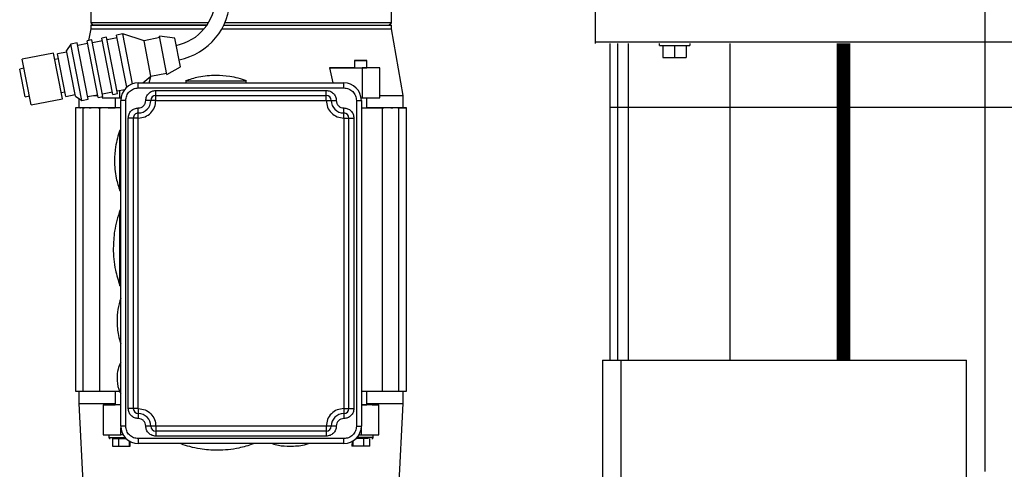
# Model space of a CAD drawing. Header units: inches. Extents: x 170 to 312, y 215 to 248.
# Tile 294 of 387: x 250.311 to 251.278, y 243.295 to 243.736. Entities that reach past the tile are written whole.
import ezdxf

# ---------------------------------------------------------------- set-up
doc = ezdxf.new("R2010")
doc.units = ezdxf.units.IN
doc.header["$LTSCALE"] = 0.25
doc.header["$MEASUREMENT"] = 0
doc.layers.add('ANNOTATIONS', color=1, linetype='Continuous')
doc.layers.add('STANDARD MOTOR LH', color=7, linetype='Continuous')
doc.styles.add('ARIAL', font='arial.ttf', dxfattribs={"height": 0.09375})
doc.dimstyles.new('STANDARD$0', dxfattribs={"dimtxt": 0.09375, "dimasz": 0.09375, "dimexe": 0.03125, "dimexo": 0.046875, "dimgap": 0.09, "dimtad": 0, "dimtih": 1, "dimtoh": 1, "dimdec": 4, "dimzin": 0, "dimdsep": 46, "dimtxsty": 'ARIAL', "dimcen": 0.09, "dimadec": 0, "dimazin": 0, "dimtfac": 1, "dimtdec": 4, "dimtofl": 0, "dimtmove": 0, "dimatfit": 1, "dimfxl": 1, "dimtolj": 1, "dimtzin": 0, "dimarcsym": 0})

# ---------------------------------------------------------------- blocks, each defined once
blk = doc.blocks.new('*D187')
at = {"layer": 'ANNOTATIONS', "color": 0, "lineweight": -2, "transparency": 16777216}
for p, q in [((250.47323, 244.13929), (250.47323, 244.8908)), ((251.25953, 243.29252), (251.25953, 244.8908)), ((250.56698, 244.85955), (250.57643, 244.85955)), ((251.16578, 244.85955), (251.14665, 244.85955))]:
    blk.add_line(p, q, dxfattribs=at)
at = {"layer": 'ANNOTATIONS', "color": 0, "transparency": 16777216}
for points in [[(250.56698, 244.87517), (250.56698, 244.84392), (250.47323, 244.85955)], [(251.16578, 244.87517), (251.16578, 244.84392), (251.25953, 244.85955)]]:
    blk.add_solid(points, dxfattribs=at)
at = {"layer": 'defpoints', "color": 0, "transparency": 16777216}
for p in [(250.47323, 244.85955), (250.47323, 244.09242), (251.25953, 243.24564)]:
    blk.add_point(p, dxfattribs=at)
at = {"layer": 'ANNOTATIONS', "color": 0, "transparency": 16777216, "insert": (250.86154, 244.85955), "char_height": 0.09375, "attachment_point": 5, "style": 'ARIAL'}
blk.add_mtext('\\A1;17 3/8"', dxfattribs=at)
blk = doc.blocks.new('*D188')
at = {"layer": 'ANNOTATIONS', "color": 0, "lineweight": -2, "transparency": 16777216}
for p, q in [((250.35848, 244.68225), (250.35848, 245.24248)), ((251.25953, 243.29252), (251.25953, 245.24248)), ((250.45223, 245.21123), (250.66676, 245.21123)), ((251.16578, 245.21123), (251.02896, 245.21123))]:
    blk.add_line(p, q, dxfattribs=at)
at = {"layer": 'ANNOTATIONS', "color": 0, "transparency": 16777216}
for points in [[(250.45223, 245.22686), (250.45223, 245.19561), (250.35848, 245.21123)], [(251.16578, 245.22686), (251.16578, 245.19561), (251.25953, 245.21123)]]:
    blk.add_solid(points, dxfattribs=at)
at = {"layer": 'defpoints', "color": 0, "transparency": 16777216}
for p in [(250.35848, 245.21123), (250.35848, 244.63538), (251.25953, 243.24564)]:
    blk.add_point(p, dxfattribs=at)
at = {"layer": 'ANNOTATIONS', "color": 0, "transparency": 16777216, "insert": (250.84786, 245.21123), "char_height": 0.09375, "attachment_point": 5, "style": 'ARIAL'}
blk.add_mtext('\\A1;20"', dxfattribs=at)

msp = doc.modelspace()

# ---------------------------------------------------------------- linework, layer by layer
at = {"layer": 'STANDARD MOTOR LH'}
for p, q in [((250.87634, 244.46439), (250.87634, 243.71292)), ((250.38115, 243.74933), (250.38115, 243.73334)), ((250.67642, 243.73334), (250.67642, 243.74933)), ((250.38115, 243.73334), (250.38361, 243.73087)), ((250.49674, 243.73334), (250.38115, 243.73334)), ((250.38115, 243.73087), (250.38115, 243.72757)), ((250.67642, 243.73334), (250.51286, 243.73334)), ((250.67396, 243.73088), (250.67642, 243.73334)), ((250.67642, 243.72757), (250.67642, 243.73088)), ((250.38115, 243.72757), (250.37908, 243.71584)), ((250.41263, 243.7224), (250.4065, 243.7212)), ((250.41651, 243.66998), (250.4065, 243.7212)), ((250.43356, 243.71578), (250.41263, 243.7224)), ((250.42223, 243.67332), (250.41263, 243.7224)), ((250.68799, 243.66198), (250.67642, 243.72757)), ((250.36172, 243.71245), (250.35746, 243.70613)), ((250.36785, 243.71365), (250.36172, 243.71245)), ((250.37257, 243.65699), (250.36172, 243.71245)), ((250.3787, 243.65819), (250.36785, 243.71365)), ((250.37818, 243.71293), (250.36837, 243.71101)), ((250.38227, 243.71646), (250.37767, 243.71556)), ((250.38851, 243.66011), (250.37767, 243.71556)), ((250.39311, 243.66101), (250.38227, 243.71646)), ((250.3926, 243.71575), (250.38278, 243.71383)), ((250.39668, 243.71928), (250.39208, 243.71838)), ((250.40293, 243.66293), (250.39208, 243.71838)), ((250.40753, 243.66383), (250.39668, 243.71928)), ((250.40701, 243.71856), (250.3972, 243.71665)), ((250.44889, 243.71878), (250.43356, 243.71578)), ((250.44036, 243.68097), (250.43356, 243.71578)), ((250.46379, 243.71817), (250.44859, 243.72034)), ((250.456, 243.68241), (250.44859, 243.72034)), ((250.46927, 243.69015), (250.46379, 243.71817)), ((256.64197, 243.71439), (250.87634, 243.71439)), ((250.89122, 243.40189), (250.89122, 243.71292)), ((250.89865, 243.40189), (250.89865, 243.71292)), ((250.90909, 243.40189), (250.90909, 243.71292)), ((250.93947, 243.71104), (250.93947, 243.71292)), ((250.93947, 243.71104), (250.96947, 243.71104)), ((250.943, 243.71104), (250.943, 243.69917)), ((250.95447, 243.71104), (250.95447, 243.69917)), ((250.96594, 243.71104), (250.96594, 243.69917)), ((250.96947, 243.71292), (250.96947, 243.71104)), ((251.00878, 243.71292), (251.00878, 243.40189)), ((251.11438, 243.71292), (251.11438, 243.40189)), ((251.11446, 243.40189), (251.11446, 243.71292)), ((251.11563, 243.71292), (251.11563, 243.40189)), ((251.1157, 243.40189), (251.1157, 243.71292)), ((251.11686, 243.71292), (251.11686, 243.40189)), ((251.11693, 243.40189), (251.11693, 243.71292)), ((251.11808, 243.71292), (251.11808, 243.40189)), ((251.11816, 243.40189), (251.11816, 243.71292)), ((251.1193, 243.71292), (251.1193, 243.40189)), ((251.11938, 243.40189), (251.11938, 243.71292)), ((251.11976, 243.40189), (251.11976, 243.71292)), ((251.1202, 243.71292), (251.1202, 243.40189)), ((251.12133, 243.71292), (251.12133, 243.40189)), ((251.12141, 243.40189), (251.12141, 243.71292)), ((251.12255, 243.71292), (251.12255, 243.40189)), ((251.12263, 243.40189), (251.12263, 243.71292)), ((251.12378, 243.71292), (251.12378, 243.40189)), ((251.12385, 243.40189), (251.12385, 243.71292)), ((251.12501, 243.71292), (251.12501, 243.40189)), ((251.12509, 243.40189), (251.12509, 243.71292)), ((251.12625, 243.71292), (251.12625, 243.40189)), ((251.12633, 243.40189), (251.12633, 243.71292)), ((250.34458, 243.70361), (250.31391, 243.69761)), ((250.35336, 243.65872), (250.34458, 243.70361)), ((250.35777, 243.70457), (250.34857, 243.70277)), ((250.35673, 243.66101), (250.34857, 243.70277)), ((250.36624, 243.66124), (250.35746, 243.70613)), ((250.32269, 243.65273), (250.31391, 243.69761)), ((250.34948, 243.69808), (250.3458, 243.69736)), ((250.64008, 243.69643), (250.64008, 243.68905)), ((250.65238, 243.68905), (250.65238, 243.69643)), ((250.943, 243.69917), (250.96594, 243.69917)), ((250.31564, 243.68876), (250.31144, 243.68794)), ((250.31676, 243.66075), (250.31144, 243.68794)), ((250.44036, 243.68097), (250.4557, 243.68397)), ((250.456, 243.68241), (250.46927, 243.69015)), ((250.61562, 243.68905), (250.61891, 243.67428)), ((250.61562, 243.68905), (250.64767, 243.68905)), ((250.64767, 243.68905), (250.64767, 243.65952)), ((250.66507, 243.68905), (250.64767, 243.68905)), ((250.65648, 243.68905), (250.65238, 243.68905)), ((250.66507, 243.68905), (250.65648, 243.68905)), ((250.66507, 243.65952), (250.66507, 243.68905)), ((250.4279, 243.66936), (250.4279, 243.67428)), ((250.4279, 243.67428), (250.62967, 243.67428)), ((250.4279, 243.67428), (250.4279, 243.67428)), ((250.4279, 243.67428), (250.62967, 243.67428)), ((250.4323, 243.67428), (250.44036, 243.68097)), ((250.43866, 243.67428), (250.4401, 243.68075)), ((250.47465, 243.67644), (250.47465, 243.67428)), ((250.53371, 243.67428), (250.53371, 243.67644)), ((250.62967, 243.66936), (250.62967, 243.67428)), ((250.62967, 243.67428), (250.62967, 243.67428)), ((250.35214, 243.66497), (250.35582, 243.66569)), ((250.35673, 243.66101), (250.36593, 243.66281)), ((250.37818, 243.66083), (250.388, 243.66275)), ((250.3926, 243.66365), (250.40241, 243.66557)), ((250.40293, 243.66293), (250.40753, 243.66383)), ((250.40701, 243.66647), (250.41456, 243.66795)), ((250.4099, 243.65952), (250.4099, 243.66703)), ((250.4279, 243.66936), (250.62967, 243.66936)), ((250.44512, 243.65705), (250.44512, 243.6669)), ((250.44512, 243.6669), (250.61245, 243.6669)), ((250.61245, 243.65705), (250.61245, 243.6669)), ((250.31676, 243.66075), (250.32096, 243.66157)), ((250.32269, 243.65273), (250.35336, 243.65872)), ((250.36624, 243.66124), (250.37257, 243.65699)), ((250.36958, 243.65899), (250.36958, 243.64967)), ((250.37257, 243.65699), (250.3787, 243.65819)), ((250.38403, 243.66198), (250.38815, 243.66198)), ((250.38851, 243.66011), (250.39311, 243.66101)), ((250.3925, 243.66089), (250.3925, 243.65952)), ((250.3925, 243.65952), (250.4099, 243.65952)), ((250.40519, 243.65952), (250.40519, 243.64967)), ((250.4099, 243.65952), (250.41085, 243.65952)), ((250.41068, 243.33717), (250.41067, 243.65705)), ((250.41067, 243.65705), (250.41067, 243.65705)), ((250.4156, 243.33717), (250.4156, 243.65705)), ((250.4402, 243.65705), (250.4402, 243.65705)), ((250.44512, 243.66197), (250.61245, 243.66198)), ((250.44512, 243.66197), (250.44512, 243.66197)), ((250.44512, 243.65705), (250.61245, 243.65705)), ((250.61245, 243.66198), (250.61245, 243.66198)), ((250.61737, 243.65705), (250.61737, 243.65706)), ((250.64197, 243.65706), (250.64198, 243.33717)), ((250.64672, 243.65952), (250.64767, 243.65952)), ((250.64689, 243.65706), (250.6469, 243.33717)), ((250.64689, 243.65706), (250.64689, 243.65706)), ((250.64767, 243.65952), (250.66507, 243.65952)), ((250.65238, 243.64968), (250.65238, 243.65952)), ((250.68799, 243.64968), (250.68799, 243.66198)), ((250.36638, 243.64968), (250.36638, 243.64967)), ((250.36638, 243.64968), (250.36638, 243.64968)), ((250.36958, 243.64968), (250.36638, 243.64968)), ((250.36638, 243.64968), (250.36638, 243.64968)), ((250.36638, 243.64967), (250.36639, 243.37162)), ((250.40503, 243.64967), (250.36638, 243.64967)), ((250.36638, 243.64967), (250.36638, 243.64967)), ((250.36638, 243.64967), (250.36638, 243.64967)), ((250.36638, 243.64967), (250.36638, 243.64967)), ((250.36638, 243.64967), (250.36638, 243.64967)), ((250.38164, 243.64967), (250.36638, 243.64967)), ((250.36638, 243.64967), (250.36638, 243.64967)), ((250.36638, 243.64967), (250.36638, 243.64967)), ((250.37103, 243.64967), (250.36638, 243.64967)), ((250.36638, 243.64967), (250.36638, 243.64967)), ((250.36638, 243.64967), (250.36638, 243.64967)), ((250.36638, 243.64967), (250.36638, 243.64967)), ((250.36638, 243.64967), (250.36638, 243.64967)), ((250.36958, 243.64967), (250.36638, 243.64967)), ((250.36958, 243.64967), (250.36638, 243.64967)), ((250.36638, 243.64967), (250.36638, 243.64967)), ((250.36638, 243.64967), (250.36638, 243.64967)), ((250.36638, 243.64967), (250.36638, 243.64967)), ((250.3696, 243.64967), (250.3696, 243.64967)), ((250.37044, 243.64967), (250.37103, 243.64967)), ((250.37103, 243.64967), (250.37103, 243.64967)), ((250.37375, 243.64967), (250.37498, 243.64967)), ((250.37377, 243.64967), (250.37377, 243.64967)), ((250.37377, 243.37162), (250.37377, 243.64967)), ((250.37498, 243.64967), (250.37498, 243.64967)), ((250.3797, 243.64967), (250.38164, 243.64967)), ((250.38164, 243.64967), (250.38164, 243.64967)), ((250.38865, 243.64967), (250.39141, 243.64967)), ((250.41067, 243.64967), (250.38991, 243.64967)), ((250.38991, 243.64967), (250.38991, 243.64967)), ((250.38991, 243.64967), (250.38992, 243.37162)), ((250.39141, 243.64967), (250.39141, 243.64967)), ((250.39821, 243.64967), (250.40519, 243.64967)), ((250.40025, 243.64967), (250.40025, 243.64967)), ((250.4012, 243.64967), (250.40503, 243.64967)), ((250.40503, 243.64967), (250.40503, 243.64967)), ((250.4279, 243.63983), (250.4279, 243.64967)), ((250.4279, 243.64475), (250.4279, 243.64475)), ((250.62967, 243.63983), (250.62967, 243.64967)), ((250.62967, 243.64475), (250.62967, 243.64475)), ((250.6469, 243.64968), (250.66765, 243.64968)), ((250.65732, 243.64968), (250.65238, 243.64968)), ((250.65238, 243.64968), (250.65936, 243.64968)), ((250.65254, 243.64968), (250.65637, 243.64968)), ((250.65254, 243.64968), (250.65254, 243.64968)), ((250.69119, 243.64968), (250.65254, 243.64968)), ((250.65732, 243.64968), (250.65732, 243.64968)), ((250.66616, 243.64968), (250.66892, 243.64968)), ((250.66616, 243.64968), (250.66616, 243.64968)), ((250.66765, 243.64968), (250.66765, 243.64968)), ((250.66766, 243.37163), (250.66765, 243.64968)), ((250.67593, 243.64968), (250.67787, 243.64968)), ((250.67593, 243.64968), (250.67593, 243.64968)), ((250.69119, 243.64968), (250.67593, 243.64968)), ((250.68259, 243.64968), (250.68382, 243.64968)), ((250.68259, 243.64968), (250.68259, 243.64968)), ((250.68381, 243.37163), (250.6838, 243.64968)), ((250.6838, 243.64968), (250.6838, 243.64968)), ((250.68382, 243.64968), (250.69119, 243.64968)), ((250.68654, 243.64968), (250.68713, 243.64968)), ((250.68654, 243.64968), (250.68654, 243.64968)), ((250.68797, 243.64968), (250.68797, 243.64968)), ((250.69119, 243.64968), (250.68799, 243.64968)), ((250.68799, 243.64968), (250.69119, 243.64968)), ((250.69119, 243.64968), (250.68799, 243.64968)), ((250.69119, 243.37163), (250.69119, 243.64968)), ((250.69119, 243.64968), (250.69119, 243.64968)), ((250.69119, 243.64968), (250.69119, 243.64968)), ((250.69119, 243.64968), (250.69119, 243.64968)), ((250.69119, 243.64968), (250.69119, 243.64968)), ((250.69119, 243.64968), (250.69119, 243.64968)), ((250.69119, 243.64968), (250.69119, 243.64968)), ((250.69119, 243.64968), (250.69119, 243.64968)), ((250.69119, 243.64968), (250.69119, 243.64968)), ((250.69119, 243.64968), (250.69119, 243.64968)), ((250.69119, 243.64968), (250.69119, 243.64968)), ((250.69119, 243.64968), (250.69119, 243.64968)), ((250.69119, 243.64968), (250.69119, 243.64968)), ((250.69119, 243.64968), (250.69119, 243.64968)), ((250.69119, 243.64968), (250.69119, 243.64968)), ((250.69119, 243.64968), (250.69119, 243.64968)), ((250.69119, 243.64968), (250.69119, 243.64968)), ((250.69119, 243.64968), (250.69119, 243.64968)), ((250.69119, 243.64968), (250.69119, 243.64968)), ((250.89122, 243.65042), (256.63384, 243.65042)), ((250.41806, 243.35439), (250.41806, 243.63983)), ((250.42298, 243.63983), (250.42298, 243.35439)), ((250.42298, 243.63983), (250.42298, 243.63983)), ((250.4279, 243.35439), (250.4279, 243.63983)), ((250.62967, 243.63983), (250.62968, 243.3544)), ((250.6346, 243.3544), (250.63459, 243.63983)), ((250.63459, 243.63983), (250.63459, 243.63983)), ((250.63951, 243.63983), (250.63952, 243.3544)), ((250.41067, 243.62753), (250.40974, 243.62753)), ((250.40974, 243.56847), (250.40974, 243.62753)), ((250.40974, 243.56847), (250.41068, 243.56847)), ((250.41068, 243.54879), (250.40978, 243.54879)), ((250.40978, 243.47497), (250.40978, 243.54879)), ((250.40978, 243.47497), (250.41068, 243.47497)), ((250.88378, 243.40189), (251.2409, 243.40189)), ((250.88378, 243.40189), (250.88378, 240.11939)), ((250.90165, 243.40189), (250.90165, 240.11939)), ((251.2409, 240.11939), (251.2409, 243.40189)), ((250.36639, 243.37162), (250.37377, 243.37162)), ((250.36959, 243.37162), (250.36959, 243.35932)), ((250.37377, 243.37162), (250.4095, 243.37162)), ((250.40519, 243.37162), (250.40519, 243.35809)), ((250.6469, 243.37162), (250.68381, 243.37163)), ((250.65239, 243.35809), (250.65239, 243.37162)), ((250.68381, 243.37163), (250.69119, 243.37163)), ((250.68799, 243.35932), (250.68799, 243.37163)), ((250.36959, 243.35932), (250.37377, 243.27566)), ((250.41077, 243.35809), (250.39337, 243.35809)), ((250.39337, 243.35809), (250.39996, 243.35809)), ((250.39337, 243.35809), (250.39337, 243.32856)), ((250.39996, 243.35809), (250.40519, 243.35809)), ((250.4279, 243.35439), (250.4279, 243.34455)), ((250.62968, 243.3544), (250.62968, 243.34456)), ((250.66421, 243.35809), (250.64681, 243.35809)), ((250.65762, 243.35809), (250.65239, 243.35809)), ((250.65762, 243.35809), (250.66421, 243.35809)), ((250.66421, 243.32856), (250.66421, 243.35809)), ((250.68381, 243.27566), (250.68799, 243.35932)), ((250.41077, 243.32856), (250.41077, 243.33538)), ((250.61245, 243.33717), (250.44513, 243.33717)), ((250.44513, 243.33717), (250.44513, 243.32733)), ((250.61245, 243.33717), (250.61245, 243.32733)), ((250.64681, 243.33538), (250.64681, 243.32856)), ((250.39337, 243.32856), (250.41077, 243.32856)), ((250.39904, 243.32856), (250.39904, 243.3261)), ((250.40251, 243.32487), (250.40251, 243.31749)), ((250.40839, 243.32487), (250.40839, 243.31749)), ((250.41299, 243.32856), (250.41077, 243.32856)), ((250.62968, 243.32487), (250.4279, 243.32487)), ((250.4279, 243.32487), (250.4279, 243.31995)), ((250.61245, 243.33225), (250.44513, 243.33225)), ((250.61245, 243.32733), (250.44513, 243.32733)), ((250.62968, 243.31995), (250.62968, 243.32487)), ((250.64459, 243.32856), (250.64681, 243.32856)), ((250.64681, 243.32856), (250.66421, 243.32856)), ((250.64919, 243.31749), (250.64919, 243.32487)), ((250.65507, 243.31749), (250.65507, 243.32487)), ((250.65854, 243.3261), (250.65854, 243.32856)), ((250.40839, 243.31749), (250.41917, 243.31749)), ((250.41917, 243.31749), (250.41917, 243.32232)), ((250.41917, 243.31749), (250.41995, 243.31749)), ((250.41995, 243.31749), (250.41984, 243.32223)), ((250.62968, 243.31995), (250.4279, 243.31995)), ((250.63774, 243.32229), (250.63763, 243.31749)), ((250.63841, 243.31749), (250.63763, 243.31749)), ((250.63841, 243.32233), (250.63841, 243.31749)), ((250.64919, 243.31749), (250.63841, 243.31749))]:
    msp.add_line(p, q, dxfattribs=at)
at = {"layer": 'STANDARD MOTOR LH', "flags": 128}
for points in [[(250.38361, 243.73087), (250.38212, 243.73087), (250.38125, 243.73087), (250.38212, 243.73087), (250.38385, 243.73087), (250.38642, 243.73087), (250.38984, 243.73087), (250.39406, 243.73087), (250.39908, 243.73087), (250.40486, 243.73087), (250.41137, 243.73087), (250.41856, 243.73087), (250.42641, 243.73087), (250.43485, 243.73087), (250.44384, 243.73087), (250.45334, 243.73087), (250.46327, 243.73087), (250.47359, 243.73087), (250.48424, 243.73087), (250.49514, 243.73087), (250.49515, 243.73087)], [(250.51173, 243.73087), (250.51748, 243.73087), (250.52878, 243.73087), (250.54009, 243.73087), (250.55132, 243.73087), (250.56242, 243.73088), (250.57333, 243.73088), (250.58397, 243.73088), (250.59429, 243.73088), (250.60423, 243.73088), (250.61372, 243.73088), (250.62272, 243.73088), (250.63116, 243.73088), (250.639, 243.73088), (250.6462, 243.73088), (250.65271, 243.73088), (250.65849, 243.73088), (250.6635, 243.73088), (250.66773, 243.73088), (250.67114, 243.73088), (250.67372, 243.73088), (250.67545, 243.73088), (250.67631, 243.73088), (250.67545, 243.73088), (250.67396, 243.73088)], [(250.38115, 243.72757), (250.38125, 243.72757), (250.38212, 243.72757), (250.38385, 243.72757), (250.38642, 243.72756), (250.38984, 243.72756), (250.39406, 243.72756), (250.39908, 243.72756), (250.40486, 243.72756), (250.41137, 243.72756), (250.41856, 243.72756), (250.42641, 243.72756), (250.43485, 243.72756), (250.44384, 243.72756), (250.45334, 243.72756), (250.46327, 243.72756), (250.47359, 243.72756), (250.48424, 243.72756), (250.49265, 243.72756)], [(250.51001, 243.72757), (250.51748, 243.72757), (250.52878, 243.72757), (250.54009, 243.72757), (250.55132, 243.72757), (250.56242, 243.72757), (250.57333, 243.72757), (250.58397, 243.72757), (250.59429, 243.72757), (250.60423, 243.72757), (250.61372, 243.72757), (250.62272, 243.72757), (250.63116, 243.72757), (250.639, 243.72757), (250.6462, 243.72757), (250.65271, 243.72757), (250.65849, 243.72757), (250.6635, 243.72757), (250.66773, 243.72757), (250.67114, 243.72757), (250.67372, 243.72757), (250.67545, 243.72757), (250.67631, 243.72757), (250.67642, 243.72757)], [(250.64858, 243.69643), (250.64388, 243.69643), (250.64188, 243.69643), (250.64055, 243.69643), (250.64008, 243.69643), (250.64055, 243.69643), (250.64188, 243.69643), (250.64388, 243.69643), (250.64858, 243.69643)], [(250.64858, 243.69643), (250.65058, 243.69643), (250.65191, 243.69643), (250.65238, 243.69643), (250.65191, 243.69643), (250.65058, 243.69643), (250.64858, 243.69643)], [(250.64008, 243.68905), (250.63798, 243.68905), (250.63273, 243.68905), (250.62724, 243.68905), (250.62153, 243.68905), (250.61562, 243.68905)], [(250.64008, 243.68905), (250.64055, 243.68905), (250.64188, 243.68905), (250.64388, 243.68905), (250.64623, 243.68905)], [(250.64623, 243.68905), (250.64858, 243.68905), (250.65058, 243.68905), (250.65191, 243.68905), (250.65238, 243.68905)], [(250.47465, 243.67644), (250.4751, 243.67644), (250.47643, 243.67644), (250.47861, 243.67644), (250.48156, 243.67644), (250.4852, 243.67644), (250.48941, 243.67644), (250.49408, 243.67644), (250.49905, 243.67644), (250.50418, 243.67644), (250.50931, 243.67644), (250.51428, 243.67644), (250.51894, 243.67644), (250.52316, 243.67644), (250.5268, 243.67644), (250.52975, 243.67644), (250.53192, 243.67644), (250.53326, 243.67644), (250.53371, 243.67644)], [(250.4156, 243.65705), (250.41464, 243.65705), (250.41371, 243.65705), (250.41286, 243.65705), (250.41212, 243.65705), (250.4115, 243.65705), (250.41105, 243.65705), (250.41077, 243.65705), (250.41067, 243.65705)], [(250.4403, 243.65705), (250.44011, 243.65705), (250.43983, 243.65705), (250.43937, 243.65705), (250.43876, 243.65705), (250.43801, 243.65705), (250.43716, 243.65705), (250.43624, 243.65705), (250.43528, 243.65705)], [(250.44512, 243.65705), (250.44416, 243.65705), (250.44324, 243.65705), (250.44239, 243.65705), (250.44164, 243.65705), (250.44103, 243.65705), (250.44058, 243.65705), (250.4403, 243.65705)], [(250.61245, 243.65705), (250.61341, 243.65705), (250.61433, 243.65705), (250.61518, 243.65705), (250.61593, 243.65705), (250.61654, 243.65705), (250.61699, 243.65705), (250.61727, 243.65705), (250.61737, 243.65705)], [(250.61737, 243.65706), (250.61746, 243.65706), (250.61774, 243.65706), (250.6182, 243.65706), (250.61881, 243.65706), (250.61955, 243.65706), (250.62041, 243.65706), (250.62133, 243.65706), (250.62229, 243.65706)], [(250.64197, 243.65706), (250.64293, 243.65706), (250.64386, 243.65706), (250.64471, 243.65706), (250.64545, 243.65706), (250.64607, 243.65706), (250.64652, 243.65706), (250.6468, 243.65706), (250.64689, 243.65706)], [(250.66507, 243.66198), (250.67093, 243.66198), (250.67608, 243.66198), (250.68033, 243.66198), (250.68367, 243.66198), (250.68606, 243.66198), (250.68751, 243.66198), (250.68799, 243.66198)], [(250.42298, 243.63983), (250.42288, 243.63983), (250.4226, 243.63983), (250.42215, 243.63983), (250.42154, 243.63983), (250.42079, 243.63983), (250.41994, 243.63983), (250.41902, 243.63983), (250.41806, 243.63983)], [(250.4279, 243.63983), (250.42694, 243.63983), (250.42602, 243.63983), (250.42517, 243.63983), (250.42442, 243.63983), (250.42381, 243.63983), (250.42335, 243.63983), (250.42307, 243.63983), (250.42298, 243.63983)], [(250.62967, 243.63983), (250.63063, 243.63983), (250.63155, 243.63983), (250.6324, 243.63983), (250.63315, 243.63983), (250.63376, 243.63983), (250.63422, 243.63983), (250.6345, 243.63983), (250.63459, 243.63983)], [(250.63459, 243.63983), (250.63469, 243.63983), (250.63497, 243.63983), (250.63542, 243.63983), (250.63603, 243.63983), (250.63678, 243.63983), (250.63763, 243.63983), (250.63855, 243.63983), (250.63951, 243.63983)], [(250.36959, 243.35932), (250.36983, 243.35932), (250.37092, 243.35932), (250.37286, 243.35932), (250.37566, 243.35932), (250.3793, 243.35932), (250.38375, 243.35932), (250.389, 243.35932), (250.395, 243.35932), (250.40174, 243.35932), (250.40519, 243.35932)], [(250.41068, 243.35809), (250.40899, 243.35809), (250.40699, 243.35809), (250.40566, 243.35809), (250.40519, 243.35809)], [(250.42308, 243.35439), (250.42289, 243.35439), (250.42261, 243.35439), (250.42215, 243.35439), (250.42154, 243.35439), (250.4208, 243.35439), (250.41994, 243.35439), (250.41902, 243.35439), (250.41806, 243.35439)], [(250.4279, 243.35439), (250.42694, 243.35439), (250.42602, 243.35439), (250.42517, 243.35439), (250.42442, 243.35439), (250.42381, 243.35439), (250.42336, 243.35439), (250.42308, 243.35439)], [(250.62968, 243.3544), (250.63064, 243.3544), (250.63156, 243.3544), (250.63241, 243.3544), (250.63315, 243.3544), (250.63377, 243.3544), (250.63422, 243.3544), (250.6345, 243.3544), (250.6346, 243.3544)], [(250.6346, 243.3544), (250.63469, 243.3544), (250.63497, 243.3544), (250.63543, 243.3544), (250.63604, 243.3544), (250.63678, 243.3544), (250.63763, 243.3544), (250.63856, 243.3544), (250.63952, 243.3544)], [(250.6469, 243.35809), (250.64859, 243.35809), (250.65058, 243.35809), (250.65192, 243.35809), (250.65239, 243.35809)], [(250.65239, 243.35932), (250.65584, 243.35932), (250.66257, 243.35932), (250.66858, 243.35932), (250.67383, 243.35932), (250.67828, 243.35932), (250.68191, 243.35932), (250.68471, 243.35932), (250.68666, 243.35932), (250.68775, 243.35932), (250.68799, 243.35932)], [(250.4156, 243.33717), (250.41464, 243.33717), (250.41372, 243.33717), (250.41287, 243.33717), (250.41212, 243.33717), (250.41151, 243.33717), (250.41105, 243.33717), (250.41077, 243.33717), (250.41068, 243.33717)], [(250.4403, 243.33717), (250.44011, 243.33717), (250.43983, 243.33717), (250.43938, 243.33717), (250.43877, 243.33717), (250.43802, 243.33717), (250.43717, 243.33717), (250.43625, 243.33717), (250.43529, 243.33717)], [(250.44513, 243.33717), (250.44417, 243.33717), (250.44324, 243.33717), (250.44239, 243.33717), (250.44165, 243.33717), (250.44104, 243.33717), (250.44058, 243.33717), (250.4403, 243.33717)], [(250.61737, 243.33717), (250.61728, 243.33717), (250.617, 243.33717), (250.61654, 243.33717), (250.61593, 243.33717), (250.61519, 243.33717), (250.61433, 243.33717), (250.61341, 243.33717), (250.61245, 243.33717)], [(250.62229, 243.33717), (250.62133, 243.33717), (250.62041, 243.33717), (250.61956, 243.33717), (250.61881, 243.33717), (250.6182, 243.33717), (250.61775, 243.33717), (250.61747, 243.33717), (250.61737, 243.33717)], [(250.64198, 243.33717), (250.64294, 243.33717), (250.64386, 243.33717), (250.64471, 243.33717), (250.64546, 243.33717), (250.64607, 243.33717), (250.64653, 243.33717), (250.64681, 243.33717), (250.6469, 243.33717)], [(250.39904, 243.3261), (250.39909, 243.3261), (250.39986, 243.3261), (250.40152, 243.3261), (250.40394, 243.3261), (250.40692, 243.3261), (250.41025, 243.3261), (250.41366, 243.3261), (250.41471, 243.3261)], [(250.65854, 243.3261), (250.65849, 243.3261), (250.65772, 243.3261), (250.65606, 243.3261), (250.65364, 243.3261), (250.65066, 243.3261), (250.64733, 243.3261), (250.64392, 243.3261), (250.64287, 243.3261)], [(250.40251, 243.31749), (250.40277, 243.31749), (250.40352, 243.31749), (250.40463, 243.31749), (250.40595, 243.31749), (250.40727, 243.31749), (250.40839, 243.31749)], [(250.65507, 243.31749), (250.65481, 243.31749), (250.65406, 243.31749), (250.65295, 243.31749), (250.65163, 243.31749), (250.65031, 243.31749), (250.64919, 243.31749)]]:
    msp.add_lwpolyline(points, dxfattribs=at)
at = {"layer": 'STANDARD MOTOR LH'}
for centre, radius, start, end in [((250.45604, 243.75783), 0.0475, 281.06499, 0), ((250.45604, 243.75783), 0.06188, 281.06499, 0), ((250.3843, 243.73285), 0.00197, 208.22912, 241.77088), ((250.67326, 243.73285), 0.00197, 298.22912, 331.77088), ((250.4279, 243.65705), 0.01722, 90.00086, 180.00086), ((250.4279, 243.65705), 0.01722, 90.00086, 180.00086), ((250.62967, 243.65706), 0.01722, 0.00086, 90.00086), ((250.4279, 243.65705), 0.0123, 270.00086, 0.00086), ((250.44512, 243.65705), 0.00492, 90.00086, 180.00086), ((250.44512, 243.65705), 0.00492, 90.00086, 180.00086), ((250.61245, 243.65705), 0.00492, 0.00086, 90.00086), ((250.62967, 243.65706), 0.0123, 180.00086, 270.00086), ((250.3696, 243.65354), 0.00386, 269.74825, 270.03024), ((250.4279, 243.63983), 0.00492, 90.00086, 180.00109), ((250.62967, 243.63983), 0.00492, 0.00086, 90.00086), ((250.68797, 243.65354), 0.00386, 269.97148, 270.25348), ((250.4279, 243.35439), 0.00492, 180.00086, 270.00086), ((250.62968, 243.3544), 0.00492, 270.00086, 0.00086), ((250.4279, 243.33717), 0.0123, 0.00086, 90.00086), ((250.62968, 243.33717), 0.0123, 90.00086, 180.00086), ((250.4279, 243.33717), 0.01722, 180.00086, 270.00086), ((250.44513, 243.33717), 0.00492, 180.00086, 270.00086), ((250.61245, 243.33717), 0.00492, 270.00086, 0.00086), ((250.62968, 243.33717), 0.01722, 270.00086, 0.00086)]:
    msp.add_arc(centre, radius, start, end, dxfattribs=at)
for points, knots in [([(250.49497, 243.73088), (250.49371, 243.73088), (250.48623, 243.73088), (250.4731, 243.73088), (250.45598, 243.73088), (250.44015, 243.73088), (250.42583, 243.73088), (250.41328, 243.73088), (250.4027, 243.73088), (250.39427, 243.73088), (250.38818, 243.73088), (250.38433, 243.73088), (250.38385, 243.73088), (250.38361, 243.73088)], [0, 0, 0, 0, 0.019786, 0.117807, 0.215829, 0.31385, 0.411872, 0.509893, 0.607914, 0.705936, 0.803957, 0.901979, 1, 1, 1, 1]), ([(250.67513, 243.73088), (250.67514, 243.73102), (250.67517, 243.73157), (250.67518, 243.73188), (250.6752, 243.73211)], [0, 0, 0, 0, 0.2630886, 1, 1, 1, 1]), ([(250.50418, 243.68166), (250.50131, 243.68157), (250.49558, 243.6814), (250.48541, 243.67988), (250.47838, 243.67761), (250.47409, 243.67623)], [0, 0, 0, 0, 0.279604, 0.560308, 1, 1, 1, 1]), ([(250.53427, 243.67623), (250.53156, 243.67715), (250.52612, 243.67899), (250.51607, 243.68112), (250.50868, 243.68146), (250.50418, 243.68166)], [0, 0, 0, 0, 0.2796036, 0.560308, 1, 1, 1, 1]), ([(250.40995, 243.62809), (250.40903, 243.62538), (250.40719, 243.61994), (250.40506, 243.60989), (250.40473, 243.6025), (250.40452, 243.598)], [0, 0, 0, 0, 0.279604, 0.560308, 1, 1, 1, 1]), ([(250.40452, 243.598), (250.40461, 243.59513), (250.40478, 243.5894), (250.4063, 243.57923), (250.40857, 243.5722), (250.40995, 243.5679)], [0, 0, 0, 0, 0.279604, 0.560308, 1, 1, 1, 1]), ([(250.41004, 243.54949), (250.4089, 243.5461), (250.40661, 243.5393), (250.40396, 243.52673), (250.40355, 243.51751), (250.40329, 243.51188)], [0, 0, 0, 0, 0.279608, 0.560304, 1, 1, 1, 1]), ([(250.40329, 243.51188), (250.4034, 243.5083), (250.40362, 243.50113), (250.40544, 243.48878), (250.40814, 243.48032), (250.40974, 243.4753)], [0, 0, 0, 0, 0.287708, 0.576536, 1, 1, 1, 1]), ([(250.41068, 243.46285), (250.40957, 243.45917), (250.40737, 243.45189), (250.40711, 243.44428), (250.40699, 243.44052)], [0, 0, 0, 0, 0.505138, 1, 1, 1, 1]), ([(250.40699, 243.44052), (250.4072, 243.43572), (250.40753, 243.42804), (250.40982, 243.42072), (250.41068, 243.41796)], [0, 0, 0, 0, 0.6239557, 1, 1, 1, 1]), ([(250.41068, 243.39968), (250.40966, 243.3975), (250.40742, 243.3927), (250.40668, 243.38368), (250.40758, 243.37531), (250.40994, 243.37048), (250.41068, 243.36895)], [0, 0, 0, 0, 0.224149, 0.495553, 0.840976, 1, 1, 1, 1]), ([(250.39905, 243.32625), (250.39905, 243.32613), (250.39904, 243.32588), (250.39917, 243.32551), (250.39943, 243.32517), (250.39982, 243.32492), (250.40012, 243.32489), (250.40027, 243.32487)], [0, 0, 0, 0, 0.171242, 0.359555, 0.557144, 0.787315, 1, 1, 1, 1]), ([(250.40352, 243.32487), (250.4044, 243.32487), (250.40617, 243.32487), (250.4095, 243.32487), (250.41292, 243.32487), (250.41499, 243.32487), (250.41599, 243.32487)], [0, 0, 0, 0, 0.254447, 0.5088939, 0.7633409, 1, 1, 1, 1]), ([(250.65406, 243.32487), (250.65318, 243.32487), (250.65141, 243.32487), (250.64808, 243.32487), (250.6447, 243.32487), (250.64267, 243.32487), (250.64171, 243.32487)], [0, 0, 0, 0, 0.256898, 0.513796, 0.770695, 1, 1, 1, 1]), ([(250.65731, 243.32487), (250.65743, 243.32488), (250.65769, 243.32491), (250.65805, 243.32509), (250.65835, 243.3254), (250.65854, 243.32581), (250.65853, 243.32611), (250.65853, 243.32625)], [0, 0, 0, 0, 0.1792638, 0.3727101, 0.5711243, 0.7965027, 1, 1, 1, 1]), ([(250.46968, 243.31995), (250.47245, 243.31902), (250.47863, 243.31694), (250.49056, 243.31455), (250.50337, 243.3135), (250.51616, 243.31417), (250.52815, 243.31586), (250.53626, 243.31845), (250.54094, 243.31995)], [0, 0, 0, 0, 0.120572, 0.268943, 0.501357, 0.649152, 0.797523, 1, 1, 1, 1]), ([(250.55927, 243.31995), (250.56136, 243.31935), (250.56705, 243.31772), (250.57779, 243.31729), (250.58773, 243.31783), (250.5936, 243.31957), (250.59489, 243.31995)], [0, 0, 0, 0, 0.180037, 0.491824, 0.888644, 1, 1, 1, 1])]:
    msp.add_open_spline(points, degree=3, knots=knots, dxfattribs=at)
for points in [[(250.4156, 243.65705), (250.41578, 243.65866), (250.41615, 243.66189), (250.419, 243.66596), (250.42306, 243.6688), (250.42629, 243.66917), (250.4279, 243.66936)], [(250.43528, 243.65705), (250.43543, 243.65834), (250.43572, 243.66092), (250.438, 243.66418), (250.44125, 243.66645), (250.44383, 243.66675), (250.44512, 243.6669)], [(250.61245, 243.6669), (250.61374, 243.66675), (250.61632, 243.66645), (250.61957, 243.66418), (250.62184, 243.66092), (250.62214, 243.65835), (250.62229, 243.65706)], [(250.62967, 243.66936), (250.63128, 243.66917), (250.63451, 243.6688), (250.63857, 243.66596), (250.64142, 243.66189), (250.64179, 243.65867), (250.64197, 243.65706)], [(250.4279, 243.63983), (250.43016, 243.64009), (250.43467, 243.6406), (250.44036, 243.64459), (250.44435, 243.65028), (250.44486, 243.6548), (250.44512, 243.65705)], [(250.4279, 243.64967), (250.42887, 243.64978), (250.4308, 243.65), (250.43324, 243.65171), (250.43495, 243.65415), (250.43517, 243.65609), (250.43528, 243.65705)], [(250.61245, 243.65705), (250.61271, 243.6548), (250.61322, 243.65028), (250.61721, 243.64459), (250.6229, 243.64061), (250.62741, 243.64009), (250.62967, 243.63983)], [(250.62229, 243.65706), (250.6224, 243.65609), (250.62262, 243.65415), (250.62433, 243.65171), (250.62677, 243.65001), (250.6287, 243.64978), (250.62967, 243.64967)], [(250.41806, 243.63983), (250.4182, 243.64112), (250.4185, 243.6437), (250.42078, 243.64695), (250.42403, 243.64923), (250.42661, 243.64952), (250.4279, 243.64967)], [(250.62967, 243.64967), (250.63096, 243.64953), (250.63354, 243.64923), (250.63679, 243.64695), (250.63907, 243.6437), (250.63937, 243.64112), (250.63951, 243.63983)], [(250.4279, 243.34455), (250.42661, 243.3447), (250.42403, 243.345), (250.42078, 243.34727), (250.4185, 243.35053), (250.41821, 243.35311), (250.41806, 243.35439)], [(250.4279, 243.35439), (250.43016, 243.35414), (250.43467, 243.35362), (250.44037, 243.34963), (250.44435, 243.34394), (250.44487, 243.33943), (250.44513, 243.33717)], [(250.62968, 243.3544), (250.62742, 243.35414), (250.6229, 243.35362), (250.61721, 243.34964), (250.61323, 243.34394), (250.61271, 243.33943), (250.61245, 243.33717)], [(250.63952, 243.3544), (250.63937, 243.35311), (250.63907, 243.35053), (250.6368, 243.34728), (250.63354, 243.345), (250.63097, 243.3447), (250.62968, 243.34456)], [(250.43529, 243.33717), (250.43517, 243.33814), (250.43495, 243.34007), (250.43325, 243.34251), (250.43081, 243.34422), (250.42887, 243.34444), (250.4279, 243.34455)], [(250.62968, 243.34456), (250.62871, 243.34444), (250.62677, 243.34422), (250.62433, 243.34252), (250.62263, 243.34008), (250.6224, 243.33814), (250.62229, 243.33717)], [(250.4279, 243.32487), (250.42629, 243.32505), (250.42307, 243.32542), (250.419, 243.32827), (250.41616, 243.33233), (250.41579, 243.33556), (250.4156, 243.33717)], [(250.44513, 243.32733), (250.44384, 243.32748), (250.44126, 243.32777), (250.43801, 243.33005), (250.43573, 243.3333), (250.43543, 243.33588), (250.43529, 243.33717)], [(250.62229, 243.33717), (250.62215, 243.33588), (250.62185, 243.3333), (250.61957, 243.33005), (250.61632, 243.32777), (250.61374, 243.32748), (250.61245, 243.32733)], [(250.64198, 243.33717), (250.64179, 243.33556), (250.64142, 243.33234), (250.63858, 243.32827), (250.63451, 243.32543), (250.63129, 243.32506), (250.62968, 243.32487)]]:
    msp.add_open_spline(points, degree=3, dxfattribs=at)

# ---------------------------------------------------------------- dimensions: what is measured, and where the dimension line sits
at = {"layer": 'ANNOTATIONS'}
for base, p2, text, picture, middle in [((250.35848, 245.21123), (250.35848, 244.63538), '20"', '*D188', (250.84786, 245.21123)), ((250.47323, 244.85955), (250.47323, 244.09242), '17 3/8"', '*D187', (250.86154, 244.85955))]:
    dim = msp.add_linear_dim(base=base, p1=(251.25953, 243.24564), p2=p2, text=text, dimstyle='STANDARD$0', dxfattribs=at)
    dim.commit()
    dim.dimension.update_dxf_attribs({"geometry": picture, "text_midpoint": middle, "dimtype": 160})

doc.saveas('drawing.dxf')
